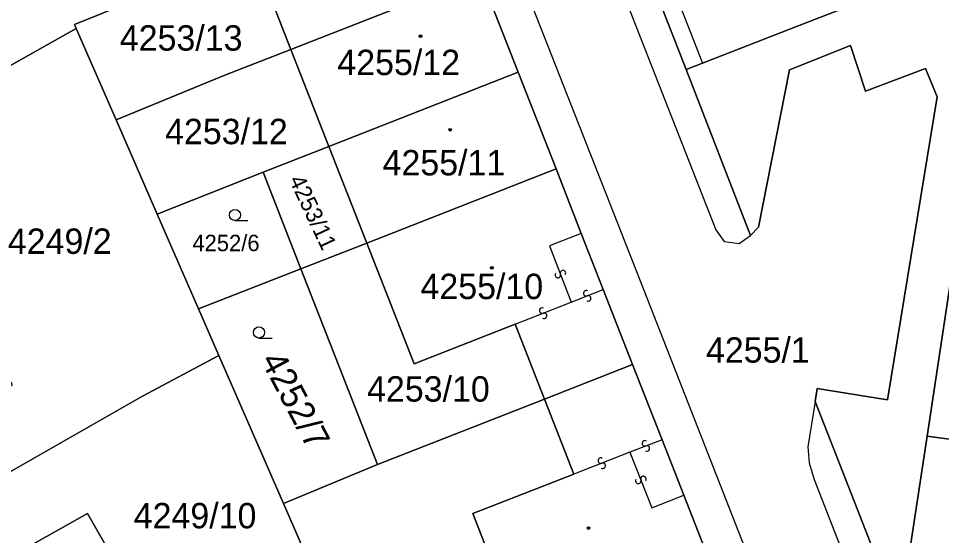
# Model space of a CAD drawing. Extents: x -598233 to -596890, y -1157848 to -1156431.
# Drawn here: x -598118 to -598056.2, y -1156997.3 to -1156962.7 of the extents above; entities that cross this region are included whole.
import ezdxf

# ---------------------------------------------------------------- set-up
doc = ezdxf.new("R2010")
doc.units = 0
for name, color, linetype in [('Level 1', 7, 'Continuous'), ('Level 13', 7, 'Continuous'), ('Level 3', 7, 'Continuous'), ('Level 4', 7, 'Continuous'), ('Level 5', 7, 'Continuous'), ('Level 60', 7, 'Continuous')]:
    doc.layers.add(name, color=color, linetype=linetype)

msp = doc.modelspace()

# ---------------------------------------------------------------- linework, layer by layer
at = {"layer": 'Level 1'}
for points in [[(-598059.53, -1156952.41), (-598056.72, -1156959.61), (-598066.01, -1156963.24), (-598072.21, -1156965.65)], [(-598099.77, -1156964.73), (-598102.31, -1156958.26)], [(-598073.3, -1156966.07), (-598076.11, -1156958.87)], [(-598099.77, -1156964.73), (-598087.09, -1156959.76)], [(-598087.09, -1156959.76), (-598084.55, -1156966.26)], [(-598114.15, -1156963.33), (-598114.27, -1156963.06), (-598106.73, -1156959.99)], [(-598114.15, -1156963.33), (-598119.65, -1156966.41)], [(-598111.48, -1156969.45), (-598114.15, -1156963.33)], [(-598111.48, -1156969.45), (-598104.19, -1156966.46), (-598099.77, -1156964.73)], [(-598097.23, -1156971.23), (-598099.77, -1156964.73)], [(-598064.66, -1156988.33), (-598064.52, -1156987.46), (-598059.82, -1156988.22), (-598056.49, -1156967.9), (-598057.26, -1156966), (-598061.28, -1156967.53), (-598062.29, -1156964.46), (-598066.38, -1156966.09), (-598068.45, -1156976.64), (-598068.98, -1156977.21)], [(-598072.21, -1156965.65), (-598073.3, -1156966.07)], [(-598084.55, -1156966.26), (-598097.23, -1156971.23)], [(-598084.55, -1156966.26), (-598082.01, -1156972.74)], [(-598068.98, -1156977.21), (-598073.3, -1156966.07)], [(-598108.73, -1156975.76), (-598111.48, -1156969.45)], [(-598097.23, -1156971.23), (-598101.64, -1156972.96)], [(-598094.69, -1156977.71), (-598097.23, -1156971.23)], [(-598094.69, -1156977.71), (-598082.01, -1156972.74)], [(-598082.01, -1156972.74), (-598080.32, -1156977.06)], [(-598101.64, -1156972.96), (-598108.73, -1156975.76)], [(-598101.64, -1156972.96), (-598099.1, -1156979.44)], [(-598057.16, -1156990.64), (-598054.71, -1156974.54)], [(-598105.95, -1156982.12), (-598108.73, -1156975.76)], [(-598080.32, -1156977.06), (-598078.85, -1156980.82)], [(-598099.1, -1156979.44), (-598094.69, -1156977.71)], [(-598094.69, -1156977.71), (-598091.52, -1156985.79), (-598084.76, -1156983.14)], [(-598099.1, -1156979.44), (-598105.95, -1156982.12)], [(-598099.1, -1156979.44), (-598093.96, -1156992.54)], [(-598078.85, -1156980.82), (-598076.88, -1156985.85)], [(-598104.59, -1156985.23), (-598105.95, -1156982.12)], [(-598082.79, -1156988.17), (-598084.76, -1156983.14)], [(-598104.59, -1156985.23), (-598109.71, -1156987.97), (-598125.52, -1156996.99)], [(-598104.59, -1156985.23), (-598100.27, -1156995.15)], [(-598076.88, -1156985.85), (-598082.79, -1156988.17)], [(-598076.88, -1156985.85), (-598074.91, -1156990.88)], [(-598093.96, -1156992.54), (-598082.79, -1156988.17)], [(-598082.79, -1156988.17), (-598080.83, -1156993.19)], [(-598058.67, -1157003.63), (-598064.66, -1156988.33)], [(-598057.16, -1156990.64), (-598058.3, -1156998.12), (-598058.84, -1157001.63), (-598058.67, -1157003.63)], [(-598057.16, -1156990.64), (-598052.21, -1156991.32)], [(-598074.91, -1156990.88), (-598073.46, -1156994.61)], [(-598100.27, -1156995.15), (-598093.96, -1156992.54)], [(-598080.83, -1156993.19), (-598087.59, -1156995.83), (-598084.42, -1157003.95)], [(-598073.46, -1156994.61), (-598071.74, -1156999)], [(-598096.79, -1157002.87), (-598098.47, -1156999.26), (-598100.27, -1156995.15)], [(-598107.48, -1157008.73), (-598109.93, -1157004.43), (-598108.84, -1157003.81), (-598113.4, -1156995.82), (-598117.88, -1156998.36), (-598118.04, -1156998.07), (-598118.88, -1156998.3), (-598119.26, -1156998.48), (-598120.24, -1156999.31), (-598120.07, -1156999.6), (-598123.06, -1157001.3)]]:
    msp.add_lwpolyline(points, dxfattribs=at)
at = {"layer": 'Level 13'}
for centre, start, end in [((-598081.548, -1156979.714), 328.72612, 200.82411), ((-598081.892, -1156979.846), 148.51166, 21.10166), ((-598079.986, -1156981.068), 58.8039, 290.9019), ((-598079.854, -1156981.412), 238.58944, 111.17944), ((-598082.946, -1156982.228), 58.80636, 290.90436), ((-598082.813, -1156982.572), 238.59191, 111.18191), ((-598076.056, -1156991.128), 58.49875, 291.08875), ((-598075.924, -1156991.472), 238.71321, 110.8112), ((-598079.016, -1156992.288), 58.4601, 291.0501), ((-598078.885, -1156992.632), 238.67456, 110.77256), ((-598076.502, -1156993.646), 148.58695, 21.17695), ((-598076.158, -1156993.514), 328.80141, 200.8994)]:
    msp.add_arc(centre, 0.184, start, end, dxfattribs=at)
at = {"layer": 'Level 3'}
for points in [[(-598026, -1157039.23), (-598027.64, -1157038.19), (-598029.09, -1157037.64), (-598030.37, -1157037.41), (-598041.41, -1157037.7), (-598043.03, -1157037.7), (-598044.65, -1157037.58), (-598046.7, -1157037.23), (-598048.99, -1157036.52), (-598050.76, -1157035.65), (-598052.87, -1157034.26), (-598054.68, -1157032.61), (-598056.05, -1157030.93), (-598057.28, -1157028.95), (-598076.32, -1156980.36), (-598095.01, -1156932.75)], [(-598088.49, -1156932.95), (-598071.3, -1156976.83), (-598070.74, -1156977.61), (-598069.75, -1156977.74), (-598068.98, -1156977.21)], [(-598075.02, -1156958.44), (-598072.21, -1156965.65)], [(-598080.32, -1156977.06), (-598082.46, -1156977.9), (-598080.99, -1156981.66)], [(-598080.99, -1156981.66), (-598078.85, -1156980.82)], [(-598084.76, -1156983.14), (-598080.99, -1156981.66)], [(-598064.66, -1156988.33), (-598065.14, -1156991.37), (-598065.06, -1156992.43), (-598064.73, -1156993.54), (-598052.4, -1157025.18), (-598051.41, -1157027.18), (-598049.85, -1157029.09), (-598047.81, -1157030.57), (-598045.62, -1157031.48), (-598043.39, -1157031.8), (-598030.41, -1157031.31), (-598028.92, -1157030.94), (-598027.54, -1157030.27), (-598025.87, -1157029.09)], [(-598074.91, -1156990.88), (-598077.06, -1156991.72)], [(-598077.06, -1156991.72), (-598080.83, -1156993.19)], [(-598077.06, -1156991.72), (-598075.6, -1156995.44), (-598073.46, -1156994.61)]]:
    msp.add_lwpolyline(points, dxfattribs=at)
at = {"layer": 'Level 5'}
for p, q in [((-598103.52, -1156976.2), (-598102.645, -1156976.2)), ((-598101.91, -1156984.07), (-598101.035, -1156984.07))]:
    msp.add_line(p, q, dxfattribs=at)
for centre, radius in [((-598091.09, -1156963.84), 0.09), ((-598091.09, -1156963.84), 0.0521), ((-598089.1, -1156970.11), 0.09), ((-598089.1, -1156970.11), 0.0521), ((-598103.52, -1156975.825), 0.375), ((-598086.31, -1156979.37), 0.09), ((-598086.31, -1156979.37), 0.0521), ((-598101.91, -1156983.695), 0.375), ((-598079.83, -1156996.8), 0.09), ((-598079.83, -1156996.8), 0.0521)]:
    msp.add_circle(centre, radius, dxfattribs=at)
at = {"layer": 'Level 60'}
for points in [[(-598116.41, -1156935.8), (-598113.17, -1156943.56), (-598109.27, -1156953.51), (-598106.73, -1156959.99), (-598114.27, -1156963.06), (-598114.15, -1156963.33), (-598119.65, -1156966.41), (-598120.53, -1156964.51), (-598118.63, -1156963.45), (-598122.81, -1156956.04), (-598124.01, -1156956.12), (-598124.15, -1156956.66), (-598125.53, -1156953.68), (-598122.63, -1156942.2), (-598121.47, -1156939.34), (-598119.26, -1156937.2), (-598117.28, -1156936.23)], [(-598071.32, -1156939.74), (-598064.59, -1156937.11), (-598060.58, -1156947.36), (-598060.84, -1156949.04), (-598059.53, -1156952.41), (-598056.72, -1156959.61), (-598066.01, -1156963.24), (-598072.21, -1156965.65), (-598073.3, -1156966.07), (-598076.11, -1156958.87), (-598077.42, -1156955.5), (-598079.07, -1156951.29), (-598079.83, -1156949.35), (-598081.95, -1156943.89)], [(-598089.63, -1156953.29), (-598087.09, -1156959.76), (-598099.77, -1156964.73), (-598102.31, -1156958.26)], [(-598111.48, -1156969.45), (-598114.15, -1156963.33), (-598114.27, -1156963.06), (-598106.73, -1156959.99), (-598102.31, -1156958.26), (-598099.77, -1156964.73), (-598104.19, -1156966.46)], [(-598087.09, -1156959.76), (-598084.55, -1156966.26), (-598097.23, -1156971.23), (-598099.77, -1156964.73)], [(-598104.59, -1156985.23), (-598109.71, -1156987.97), (-598125.52, -1156996.99), (-598127.97, -1156992.69), (-598125.35, -1156991.18), (-598125.21, -1156991.5), (-598123.91, -1156991.08), (-598122.87, -1156990.28), (-598122.65, -1156990.01), (-598122.81, -1156989.73), (-598118.41, -1156987.2), (-598122.75, -1156979.64), (-598121.71, -1156979.04), (-598124.43, -1156974.35), (-598129.82, -1156977.45), (-598130.68, -1156975.88), (-598130.42, -1156974.91), (-598130.12, -1156972.27), (-598120.52, -1156966.9), (-598119.65, -1156966.41), (-598114.15, -1156963.33), (-598111.48, -1156969.45), (-598108.73, -1156975.76), (-598105.95, -1156982.12)], [(-598108.73, -1156975.76), (-598111.48, -1156969.45), (-598104.19, -1156966.46), (-598099.77, -1156964.73), (-598097.23, -1156971.23), (-598101.64, -1156972.96)], [(-598084.55, -1156966.26), (-598082.01, -1156972.74), (-598094.69, -1156977.71), (-598097.23, -1156971.23)], [(-598101.64, -1156972.96), (-598097.23, -1156971.23), (-598094.69, -1156977.71), (-598099.1, -1156979.44)], [(-598082.01, -1156972.74), (-598080.32, -1156977.06), (-598078.85, -1156980.82), (-598076.88, -1156985.85), (-598082.79, -1156988.17), (-598084.76, -1156983.14), (-598091.52, -1156985.79), (-598094.69, -1156977.71)], [(-598105.95, -1156982.12), (-598108.73, -1156975.76), (-598101.64, -1156972.96), (-598099.1, -1156979.44)], [(-598052.21, -1156991.32), (-598057.16, -1156990.64), (-598054.71, -1156974.54), (-598049.76, -1156975.29), (-598050.74, -1156981.72), (-598052.23, -1156981.5), (-598052.71, -1156984.67), (-598051.23, -1156984.9)], [(-598082.79, -1156988.17), (-598093.96, -1156992.54), (-598099.1, -1156979.44), (-598094.69, -1156977.71), (-598091.52, -1156985.79), (-598084.76, -1156983.14)], [(-598093.96, -1156992.54), (-598100.27, -1156995.15), (-598104.59, -1156985.23), (-598105.95, -1156982.12), (-598099.1, -1156979.44)], [(-598101.85, -1157005.51), (-598107.48, -1157008.73), (-598109.93, -1157004.43), (-598108.84, -1157003.81), (-598113.4, -1156995.82), (-598117.88, -1156998.36), (-598118.04, -1156998.07), (-598118.88, -1156998.3), (-598119.26, -1156998.48), (-598120.24, -1156999.31), (-598120.07, -1156999.6), (-598123.06, -1157001.3), (-598125.52, -1156996.99), (-598109.71, -1156987.97), (-598104.59, -1156985.23), (-598100.27, -1156995.15), (-598098.47, -1156999.26), (-598096.79, -1157002.87)], [(-598077.8, -1157001.37), (-598084.42, -1157003.95), (-598087.59, -1156995.83), (-598080.83, -1156993.19), (-598082.79, -1156988.17), (-598076.88, -1156985.85), (-598074.91, -1156990.88), (-598073.46, -1156994.61), (-598071.74, -1156999)], [(-598094.44, -1157007.91), (-598096.79, -1157002.87), (-598098.47, -1156999.26), (-598100.27, -1156995.15), (-598093.96, -1156992.54), (-598082.79, -1156988.17), (-598080.83, -1156993.19), (-598087.59, -1156995.83), (-598084.42, -1157003.95), (-598087.89, -1157005.3)], [(-598049.45, -1157009.08), (-598056.03, -1157010.4), (-598058.67, -1157003.63), (-598058.84, -1157001.63), (-598058.3, -1156998.12), (-598057.16, -1156990.64), (-598052.21, -1156991.32), (-598052.12, -1156995.74), (-598051.36, -1156999.55), (-598052.83, -1156999.84), (-598052.2, -1157002.98), (-598050.73, -1157002.69)], [(-598113.8, -1157012.35), (-598117.63, -1157014.54), (-598127.18, -1156997.94), (-598125.52, -1156996.99), (-598123.06, -1157001.3), (-598120.07, -1156999.6), (-598120.24, -1156999.31), (-598119.26, -1156998.48), (-598118.88, -1156998.3), (-598118.04, -1156998.07), (-598117.88, -1156998.36), (-598113.4, -1156995.82), (-598108.84, -1157003.81), (-598109.93, -1157004.43), (-598107.48, -1157008.73), (-598108.35, -1157009.23), (-598112.93, -1157011.85)]]:
    msp.add_lwpolyline(points, close=True, dxfattribs=at)
for points in [[(-598076.11, -1156958.87), (-598073.3, -1156966.07), (-598068.98, -1156977.21), (-598068.45, -1156976.64), (-598066.38, -1156966.09), (-598062.29, -1156964.46), (-598061.28, -1156967.53), (-598057.26, -1156966), (-598056.49, -1156967.9), (-598059.82, -1156988.22), (-598064.52, -1156987.46), (-598064.66, -1156988.33), (-598058.67, -1157003.63), (-598056.03, -1157010.4)], [(-598054.03, -1157039.48), (-598056.35, -1157038.38), (-598058.49, -1157032.91), (-598059.95, -1157029.17), (-598061.65, -1157024.82), (-598064.18, -1157018.34), (-598066.7, -1157011.89), (-598069.22, -1157005.46), (-598071.74, -1156999), (-598073.46, -1156994.61), (-598074.91, -1156990.88), (-598076.88, -1156985.85), (-598078.85, -1156980.82), (-598080.32, -1156977.06), (-598082.01, -1156972.74), (-598084.55, -1156966.26), (-598087.09, -1156959.76)], [(-598052.76, -1156961.79), (-598054.71, -1156974.54), (-598057.16, -1156990.64), (-598058.3, -1156998.12), (-598058.84, -1157001.63), (-598058.67, -1157003.63), (-598064.66, -1156988.33), (-598064.52, -1156987.46), (-598059.82, -1156988.22), (-598056.49, -1156967.9), (-598057.26, -1156966), (-598061.28, -1156967.53), (-598062.29, -1156964.46), (-598066.38, -1156966.09), (-598068.45, -1156976.64), (-598068.98, -1156977.21), (-598073.3, -1156966.07), (-598072.21, -1156965.65), (-598066.01, -1156963.24), (-598056.72, -1156959.61)]]:
    msp.add_lwpolyline(points, dxfattribs=at)

# ---------------------------------------------------------------- texts
at = {"layer": 'Level 4'}
for s, height, p in [('4253/13', 1.7, (-598111.23, -1156964.81)), ('4255/12', 1.7, (-598096.66, -1156966.45)), ('4253/12', 1.7, (-598108.2, -1156971.08)), ('4255/11', 1.7, (-598093.63, -1156973.17)), ('4249/2', 1.7, (-598118.73, -1156978.43)), ('4252/6', 1.1, (-598106.37, -1156978.25)), ('4255/10', 1.7, (-598091.09, -1156981.46)), ('4255/1', 1.7, (-598071.97, -1156985.72)), ('4253/10', 1.7, (-598094.67, -1156988.33)), ('4249/10', 1.7, (-598110.3, -1156996.82))]:
    msp.add_text(s, height=height, dxfattribs=at).set_placement(p)
for s, height, rotation, p in [('4253/11', 1.1, 295.2, (-598099.92, -1156973.47)), ('4252/7', 1.7, 297.9, (-598101.83, -1156985.56))]:
    msp.add_text(s, height=height, rotation=rotation, dxfattribs=at).set_placement(p)

doc.saveas('drawing.dxf')
